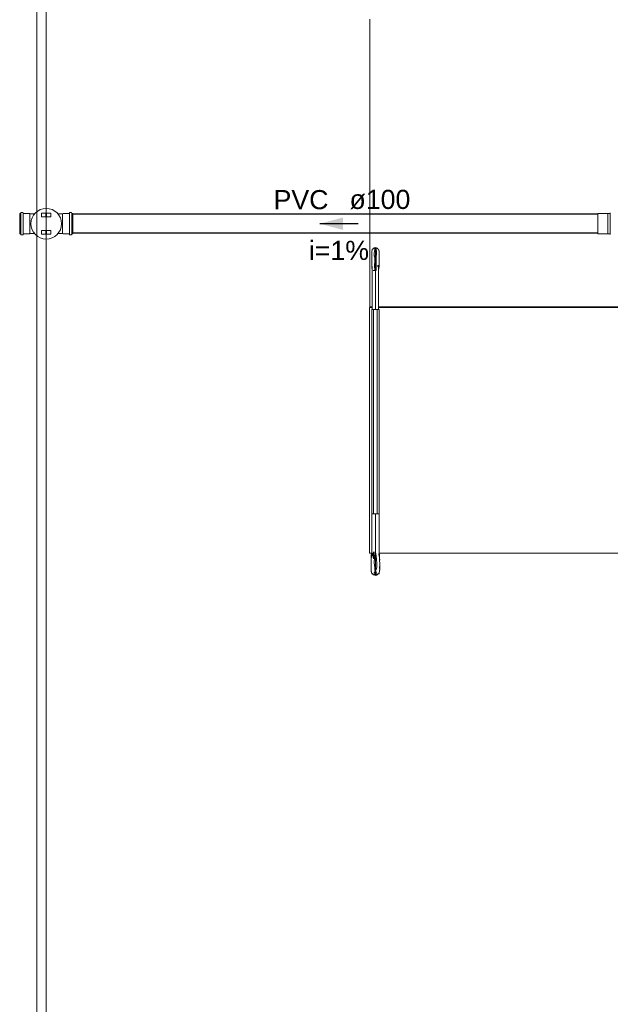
# Model space of a CAD drawing. Header units: millimetres. Extents: x -261 to 187, y -214 to 106.
# Tile 484 of 656: x -222 to -219, y -2 to 3. Entities that reach past the tile are written whole.
import ezdxf

# ---------------------------------------------------------------- set-up
doc = ezdxf.new("R2010")
doc.units = ezdxf.units.MM
doc.header["$LTSCALE"] = 0.005
doc.header["$MEASUREMENT"] = 0
doc.linetypes.add('NULL', pattern=[0])
doc.layers.get('0').update_dxf_attribs({"lineweight": 18})
for name, color, linetype, lineweight in [('AP-Condutos', 4, 'Continuous', 25), ('AP-Sentido conduto', 9, 'Continuous', 30), ('AP-Textos conduto', 7, 'Continuous', 9), ('IFC-Corrimão-Contorno', 9, 'Continuous', 5), ('IFC-Laje-Contorno', 9, 'Continuous', 5), ('IFC-Parede padrão-Contorno', 9, 'Continuous', 5), ('Simbolos', 5, 'Continuous', 20), ('Simbolos_int', 174, 'Continuous', 5)]:
    doc.layers.add(name, color=color, linetype=linetype, lineweight=lineweight)
doc.styles.add('Arial', font='arial.ttf')

msp = doc.modelspace()

# ---------------------------------------------------------------- hatches: boundary and pattern name
at = {"layer": 'AP-Sentido conduto', "linetype": 'Continuous'}
msp.add_hatch(color=7, dxfattribs=at).paths.add_polyline_path([(-220.5488, 1.8726), (-220.4278, 1.8402), (-220.4278, 1.905)])

# ---------------------------------------------------------------- linework, layer by layer
for p, q in [((-222.1221, 1.8193), (-222.1221, 1.926)), ((-222.1221, 1.926), (-222.1177, 1.926)), ((-222.1169, 1.8193), (-222.1169, 1.926)), ((-222.1159, 1.9296), (-222.1167, 1.9267)), ((-222.1149, 1.9304), (-222.1055, 1.9304)), ((-222.1045, 1.9295), (-222.1042, 1.9269)), ((-222.1042, 1.8193), (-222.1042, 1.926)), ((-222.1033, 1.926), (-222.071, 1.926)), ((-222.071, 1.926), (-222.0686, 1.9235)), ((-222.0686, 1.9235), (-222.0448, 1.9235)), ((-222.0686, 1.9235), (-222.0686, 1.8217)), ((-222.0069, 1.9087), (-222.0069, 1.9267)), ((-222.0064, 1.9272), (-221.9849, 1.9272)), ((-222.0064, 1.9082), (-221.9849, 1.9082)), ((-221.9844, 1.9087), (-221.9844, 1.9267)), ((-221.9814, 1.9087), (-221.9814, 1.9267)), ((-221.9808, 1.9272), (-221.9593, 1.9272)), ((-221.9808, 1.9082), (-221.9593, 1.9082)), ((-221.9588, 1.9087), (-221.9588, 1.9267)), ((-221.8972, 1.9235), (-221.9209, 1.9235)), ((-221.8947, 1.926), (-221.8972, 1.9235)), ((-221.8972, 1.9235), (-221.8972, 1.8217)), ((-221.8625, 1.926), (-221.8947, 1.926)), ((-221.8612, 1.9295), (-221.8615, 1.9269)), ((-221.8615, 1.926), (-221.8615, 1.8193)), ((-221.8508, 1.9304), (-221.8602, 1.9304)), ((-221.8498, 1.9296), (-221.849, 1.9267)), ((-221.8488, 1.926), (-221.8488, 1.8193)), ((-221.8436, 1.926), (-221.848, 1.926)), ((-221.8436, 1.926), (-221.8436, 1.8193)), ((-222.1221, 1.8193), (-222.1177, 1.8193)), ((-222.1159, 1.8156), (-222.1167, 1.8185)), ((-222.1149, 1.8149), (-222.1055, 1.8149)), ((-222.1045, 1.8158), (-222.1042, 1.8183)), ((-222.1033, 1.8193), (-222.071, 1.8193)), ((-222.071, 1.8193), (-222.0686, 1.8217)), ((-222.0686, 1.8217), (-222.0448, 1.8217)), ((-222.0069, 1.8365), (-222.0069, 1.8185)), ((-222.0064, 1.837), (-221.9849, 1.837)), ((-222.0064, 1.818), (-221.9849, 1.818)), ((-221.9844, 1.8365), (-221.9844, 1.8185)), ((-221.9814, 1.8365), (-221.9814, 1.8185)), ((-221.9808, 1.837), (-221.9593, 1.837)), ((-221.9808, 1.818), (-221.9593, 1.818)), ((-221.9588, 1.8365), (-221.9588, 1.8185)), ((-221.8972, 1.8217), (-221.9209, 1.8217)), ((-221.8947, 1.8193), (-221.8972, 1.8217)), ((-221.8625, 1.8193), (-221.8947, 1.8193)), ((-221.8612, 1.8158), (-221.8615, 1.8183)), ((-221.8508, 1.8149), (-221.8602, 1.8149)), ((-221.8498, 1.8156), (-221.849, 1.8185)), ((-221.8436, 1.8193), (-221.848, 1.8193))]:
    msp.add_line(p, q)
for points in [[(-222.1177, 1.926), (-222.1175, 1.926), (-222.1174, 1.926), (-222.1172, 1.9261), (-222.1171, 1.9261), (-222.117, 1.9262), (-222.1169, 1.9263), (-222.1168, 1.9264), (-222.1168, 1.9266), (-222.1167, 1.9267)], [(-222.1149, 1.9304), (-222.1151, 1.9304), (-222.1152, 1.9303), (-222.1154, 1.9303), (-222.1155, 1.9302), (-222.1156, 1.9301), (-222.1157, 1.93), (-222.1158, 1.9299), (-222.1159, 1.9298), (-222.1159, 1.9296)], [(-222.1045, 1.9295), (-222.1045, 1.9296), (-222.1046, 1.9298), (-222.1046, 1.9299), (-222.1047, 1.9301), (-222.1049, 1.9302), (-222.105, 1.9303), (-222.1052, 1.9303), (-222.1053, 1.9304), (-222.1055, 1.9304)], [(-222.1043, 1.9269), (-222.1042, 1.9267), (-222.1042, 1.9266), (-222.1041, 1.9264), (-222.104, 1.9263), (-222.1039, 1.9262), (-222.1037, 1.9261), (-222.1036, 1.926), (-222.1034, 1.926), (-222.1033, 1.926)], [(-222.0064, 1.9272), (-222.0065, 1.9272), (-222.0066, 1.9272), (-222.0066, 1.9271), (-222.0067, 1.9271), (-222.0068, 1.927), (-222.0068, 1.927), (-222.0069, 1.9269), (-222.0069, 1.9268), (-222.0069, 1.9267)], [(-222.0069, 1.9087), (-222.0069, 1.9086), (-222.0069, 1.9085), (-222.0068, 1.9084), (-222.0068, 1.9084), (-222.0067, 1.9083), (-222.0066, 1.9082), (-222.0066, 1.9082), (-222.0065, 1.9082), (-222.0064, 1.9082)], [(-221.9844, 1.9267), (-221.9844, 1.9268), (-221.9844, 1.9268), (-221.9844, 1.9268), (-221.9844, 1.9269), (-221.9844, 1.9269), (-221.9844, 1.927), (-221.9844, 1.927), (-221.9845, 1.927), (-221.9845, 1.9271), (-221.9845, 1.9271), (-221.9846, 1.9271), (-221.9846, 1.9271), (-221.9846, 1.9272), (-221.9847, 1.9272), (-221.9847, 1.9272), (-221.9848, 1.9272), (-221.9848, 1.9272), (-221.9849, 1.9272)], [(-221.9849, 1.9082), (-221.9848, 1.9082), (-221.9847, 1.9082), (-221.9846, 1.9082), (-221.9845, 1.9083), (-221.9845, 1.9084), (-221.9844, 1.9084), (-221.9844, 1.9085), (-221.9844, 1.9086), (-221.9844, 1.9087)], [(-221.9808, 1.9272), (-221.9809, 1.9272), (-221.981, 1.9272), (-221.9811, 1.9271), (-221.9812, 1.9271), (-221.9812, 1.927), (-221.9813, 1.927), (-221.9813, 1.9269), (-221.9813, 1.9268), (-221.9814, 1.9267)], [(-221.9814, 1.9087), (-221.9813, 1.9086), (-221.9813, 1.9085), (-221.9813, 1.9084), (-221.9812, 1.9084), (-221.9812, 1.9083), (-221.9811, 1.9082), (-221.981, 1.9082), (-221.9809, 1.9082), (-221.9808, 1.9082)], [(-221.9588, 1.9267), (-221.9588, 1.9268), (-221.9588, 1.9269), (-221.9589, 1.927), (-221.9589, 1.927), (-221.959, 1.9271), (-221.9591, 1.9271), (-221.9591, 1.9272), (-221.9592, 1.9272), (-221.9593, 1.9272)], [(-221.9593, 1.9082), (-221.9592, 1.9082), (-221.9591, 1.9082), (-221.9591, 1.9082), (-221.959, 1.9083), (-221.9589, 1.9084), (-221.9589, 1.9084), (-221.9588, 1.9085), (-221.9588, 1.9086), (-221.9588, 1.9087)], [(-221.8625, 1.926), (-221.8623, 1.926), (-221.8621, 1.926), (-221.862, 1.9261), (-221.8618, 1.9262), (-221.8617, 1.9263), (-221.8616, 1.9264), (-221.8615, 1.9266), (-221.8615, 1.9267), (-221.8615, 1.9269)], [(-221.8602, 1.9304), (-221.8604, 1.9304), (-221.8606, 1.9303), (-221.8607, 1.9303), (-221.8608, 1.9302), (-221.861, 1.9301), (-221.8611, 1.9299), (-221.8611, 1.9298), (-221.8612, 1.9296), (-221.8612, 1.9295)], [(-221.8498, 1.9296), (-221.8498, 1.9298), (-221.8499, 1.9299), (-221.85, 1.93), (-221.8501, 1.9301), (-221.8502, 1.9302), (-221.8503, 1.9303), (-221.8505, 1.9303), (-221.8506, 1.9304), (-221.8508, 1.9304)], [(-221.849, 1.9267), (-221.849, 1.9266), (-221.8489, 1.9264), (-221.8488, 1.9263), (-221.8487, 1.9262), (-221.8486, 1.9261), (-221.8485, 1.9261), (-221.8483, 1.926), (-221.8482, 1.926), (-221.848, 1.926)], [(-222.1167, 1.8185), (-222.1168, 1.8187), (-222.1168, 1.8188), (-222.1169, 1.8189), (-222.117, 1.819), (-222.1171, 1.8191), (-222.1172, 1.8192), (-222.1174, 1.8192), (-222.1175, 1.8192), (-222.1177, 1.8193)], [(-222.1159, 1.8156), (-222.1159, 1.8155), (-222.1158, 1.8153), (-222.1157, 1.8152), (-222.1156, 1.8151), (-222.1155, 1.815), (-222.1154, 1.8149), (-222.1152, 1.8149), (-222.1151, 1.8149), (-222.1149, 1.8149)], [(-222.1055, 1.8149), (-222.1053, 1.8149), (-222.1052, 1.8149), (-222.105, 1.815), (-222.1049, 1.8151), (-222.1047, 1.8152), (-222.1046, 1.8153), (-222.1046, 1.8154), (-222.1045, 1.8156), (-222.1045, 1.8158)], [(-222.1033, 1.8193), (-222.1034, 1.8192), (-222.1036, 1.8192), (-222.1037, 1.8191), (-222.1039, 1.8191), (-222.104, 1.8189), (-222.1041, 1.8188), (-222.1042, 1.8187), (-222.1042, 1.8185), (-222.1043, 1.8183)], [(-222.0064, 1.837), (-222.0065, 1.837), (-222.0066, 1.837), (-222.0066, 1.837), (-222.0067, 1.8369), (-222.0068, 1.8369), (-222.0068, 1.8368), (-222.0069, 1.8367), (-222.0069, 1.8366), (-222.0069, 1.8365)], [(-222.0069, 1.8185), (-222.0069, 1.8184), (-222.0069, 1.8183), (-222.0068, 1.8183), (-222.0068, 1.8182), (-222.0067, 1.8181), (-222.0066, 1.8181), (-222.0066, 1.818), (-222.0065, 1.818), (-222.0064, 1.818)], [(-221.9844, 1.8365), (-221.9844, 1.8366), (-221.9844, 1.8367), (-221.9844, 1.8368), (-221.9845, 1.8369), (-221.9845, 1.8369), (-221.9846, 1.837), (-221.9847, 1.837), (-221.9848, 1.837), (-221.9849, 1.837)], [(-221.9849, 1.818), (-221.9848, 1.818), (-221.9847, 1.818), (-221.9846, 1.8181), (-221.9845, 1.8181), (-221.9845, 1.8182), (-221.9844, 1.8183), (-221.9844, 1.8183), (-221.9844, 1.8184), (-221.9844, 1.8185)], [(-221.9808, 1.837), (-221.9809, 1.837), (-221.981, 1.837), (-221.9811, 1.837), (-221.9812, 1.8369), (-221.9812, 1.8369), (-221.9813, 1.8368), (-221.9813, 1.8367), (-221.9813, 1.8366), (-221.9814, 1.8365), (-221.9813, 1.8365), (-221.9813, 1.8364), (-221.9813, 1.8363), (-221.9812, 1.8362), (-221.9812, 1.8362), (-221.9811, 1.8361), (-221.981, 1.8361), (-221.9809, 1.8361), (-221.9808, 1.836), (-221.9808, 1.8361), (-221.9807, 1.8361), (-221.9806, 1.8361), (-221.9805, 1.8362), (-221.9805, 1.8362), (-221.9804, 1.8363), (-221.9804, 1.8364), (-221.9804, 1.8365), (-221.9803, 1.8365)], [(-221.9803, 1.8185), (-221.9804, 1.8186), (-221.9804, 1.8186), (-221.9804, 1.8187), (-221.9804, 1.8188), (-221.9805, 1.8188), (-221.9805, 1.8189), (-221.9805, 1.8189), (-221.9806, 1.8189), (-221.9807, 1.819), (-221.9807, 1.819), (-221.9808, 1.819), (-221.9808, 1.819), (-221.9809, 1.819), (-221.981, 1.819), (-221.981, 1.819), (-221.9811, 1.8189), (-221.9812, 1.8189), (-221.9812, 1.8189), (-221.9812, 1.8188), (-221.9813, 1.8188), (-221.9813, 1.8187), (-221.9813, 1.8186), (-221.9813, 1.8186), (-221.9814, 1.8185), (-221.9813, 1.8184), (-221.9813, 1.8184), (-221.9813, 1.8183), (-221.9813, 1.8183), (-221.9812, 1.8182), (-221.9812, 1.8182), (-221.9812, 1.8181), (-221.9811, 1.8181), (-221.981, 1.818), (-221.981, 1.818), (-221.9809, 1.818), (-221.9808, 1.818)], [(-221.9588, 1.8365), (-221.9588, 1.8366), (-221.9588, 1.8367), (-221.9589, 1.8368), (-221.9589, 1.8369), (-221.959, 1.8369), (-221.9591, 1.837), (-221.9591, 1.837), (-221.9592, 1.837), (-221.9593, 1.837)], [(-221.9593, 1.818), (-221.9592, 1.818), (-221.9591, 1.818), (-221.9591, 1.8181), (-221.959, 1.8181), (-221.9589, 1.8182), (-221.9589, 1.8183), (-221.9588, 1.8183), (-221.9588, 1.8184), (-221.9588, 1.8185)], [(-221.8615, 1.8183), (-221.8615, 1.8185), (-221.8615, 1.8187), (-221.8616, 1.8188), (-221.8617, 1.8189), (-221.8618, 1.8191), (-221.862, 1.8191), (-221.8621, 1.8192), (-221.8623, 1.8192), (-221.8625, 1.8193)], [(-221.8612, 1.8158), (-221.8612, 1.8156), (-221.8611, 1.8154), (-221.8611, 1.8153), (-221.861, 1.8152), (-221.8608, 1.8151), (-221.8607, 1.815), (-221.8606, 1.8149), (-221.8604, 1.8149), (-221.8602, 1.8149)], [(-221.8508, 1.8149), (-221.8506, 1.8149), (-221.8505, 1.8149), (-221.8503, 1.8149), (-221.8502, 1.815), (-221.8501, 1.8151), (-221.85, 1.8152), (-221.8499, 1.8153), (-221.8498, 1.8155), (-221.8498, 1.8156)], [(-221.848, 1.8193), (-221.8482, 1.8192), (-221.8483, 1.8192), (-221.8485, 1.8192), (-221.8486, 1.8191), (-221.8487, 1.819), (-221.8488, 1.8189), (-221.8489, 1.8188), (-221.849, 1.8187), (-221.849, 1.8185)]]:
    msp.add_lwpolyline(points)
msp.add_circle((-221.9829, 1.8726), 0.0802)
at = {"layer": 'AP-Condutos'}
for p, q in [((-219.0924, 1.9217), (-221.8436, 1.9217)), ((-219.0924, 1.8235), (-221.8436, 1.8235))]:
    msp.add_line(p, q, dxfattribs=at)
at = {"layer": 'AP-Sentido conduto'}
msp.add_lwpolyline([(-220.3484, 1.8726), (-220.5488, 1.8726)], dxfattribs=at)
at = {"layer": 'IFC-Corrimão-Contorno', "lineweight": 5}
for p, q in [((-220.2764, 1.7217), (-220.2763, 1.7293)), ((-220.2764, 1.7168), (-220.2763, 1.7242)), ((-220.2764, 1.7217), (-220.2764, 1.7178)), ((-220.2764, 1.7168), (-220.2764, 1.7058)), ((-220.2764, 1.7058), (-220.2763, 1.6926)), ((-220.2763, 1.7293), (-220.2745, 1.7356)), ((-220.2763, 1.7242), (-220.2762, 1.7296)), ((-220.2762, 1.7296), (-220.2748, 1.7345)), ((-220.2748, 1.7345), (-220.2738, 1.7389)), ((-220.2745, 1.7356), (-220.2738, 1.7389)), ((-220.2738, 1.7389), (-220.2697, 1.7413)), ((-220.2738, 1.7389), (-220.2728, 1.7386)), ((-220.2728, 1.7386), (-220.2704, 1.7388)), ((-220.2697, 1.7413), (-220.2671, 1.7435)), ((-220.2671, 1.7435), (-220.2637, 1.7459)), ((-220.2638, 1.7042), (-220.2634, 1.7189)), ((-220.2638, 1.7042), (-220.261, 1.6943)), ((-220.2637, 1.7459), (-220.2614, 1.7461)), ((-220.2637, 1.7459), (-220.2609, 1.7439)), ((-220.2634, 1.7189), (-220.2611, 1.7368)), ((-220.2619, 1.746), (-220.2602, 1.7467)), ((-220.2615, 1.7462), (-220.2614, 1.7461)), ((-220.2615, 1.7462), (-220.2614, 1.7461)), ((-220.2614, 1.7461), (-220.2573, 1.7485)), ((-220.2614, 1.7461), (-220.2573, 1.736)), ((-220.2614, 1.7461), (-220.2609, 1.7439)), ((-220.2611, 1.7368), (-220.2609, 1.7439)), ((-220.261, 1.6943), (-220.2573, 1.7111)), ((-220.2573, 1.7401), (-220.2573, 1.7485)), ((-220.2573, 1.7485), (-220.2543, 1.7467)), ((-220.2573, 1.7401), (-220.2532, 1.7461)), ((-220.2573, 1.7318), (-220.2573, 1.736)), ((-220.2573, 1.7235), (-220.2573, 1.7318)), ((-220.2573, 1.7234), (-220.2573, 1.7235)), ((-220.2573, 1.7151), (-220.2573, 1.7234)), ((-220.2573, 1.7111), (-220.2573, 1.7151)), ((-220.2573, 1.7068), (-220.2573, 1.7111)), ((-220.2573, 1.7068), (-220.2536, 1.7002)), ((-220.2543, 1.7467), (-220.2532, 1.7461)), ((-220.2543, 1.7467), (-220.2504, 1.7447)), ((-220.254, 1.7392), (-220.2519, 1.7452)), ((-220.254, 1.7392), (-220.2524, 1.7281)), ((-220.2536, 1.7002), (-220.2515, 1.7123)), ((-220.2532, 1.7461), (-220.2519, 1.7452)), ((-220.2532, 1.7461), (-220.2503, 1.7444)), ((-220.2524, 1.7281), (-220.2515, 1.7123)), ((-220.2519, 1.7452), (-220.2477, 1.7431)), ((-220.2504, 1.7447), (-220.247, 1.7437)), ((-220.2477, 1.7431), (-220.2449, 1.7413)), ((-220.247, 1.7437), (-220.2449, 1.7413)), ((-220.2449, 1.7413), (-220.2408, 1.7389)), ((-220.2442, 1.7388), (-220.2418, 1.7385)), ((-220.2418, 1.7385), (-220.2408, 1.7389)), ((-220.2408, 1.7389), (-220.2391, 1.7328)), ((-220.2408, 1.7389), (-220.2398, 1.7345)), ((-220.2398, 1.7345), (-220.2384, 1.7296)), ((-220.2391, 1.7328), (-220.2389, 1.7314)), ((-220.2384, 1.7296), (-220.2383, 1.7242)), ((-220.2384, 1.7262), (-220.2382, 1.726)), ((-220.2384, 1.7261), (-220.2382, 1.726)), ((-220.2383, 1.7242), (-220.2382, 1.7168)), ((-220.2382, 1.726), (-220.2382, 1.7188)), ((-220.2382, 1.7172), (-220.2382, 1.7188)), ((-220.2382, 1.7066), (-220.2382, 1.7168)), ((-220.2382, 1.6926), (-220.2382, 1.7066)), ((-220.2764, 1.6942), (-220.2764, 1.7)), ((-220.2764, 1.6776), (-220.2764, 1.6942)), ((-220.2764, 1.6683), (-220.2763, 1.6926)), ((-220.2764, 1.6776), (-220.2764, 1.6745)), ((-220.2764, 1.6683), (-220.2763, 1.6449)), ((-220.2621, 1.654), (-220.2609, 1.6762)), ((-220.2621, 1.654), (-220.2602, 1.6276)), ((-220.261, 1.6943), (-220.2573, 1.6986)), ((-220.261, 1.6943), (-220.2609, 1.6762)), ((-220.2573, 1.6809), (-220.2536, 1.7002)), ((-220.2573, 1.6986), (-220.2536, 1.7002)), ((-220.2573, 1.6631), (-220.2573, 1.6809)), ((-220.2573, 1.6454), (-220.2573, 1.6631)), ((-220.2543, 1.6276), (-220.254, 1.6546)), ((-220.254, 1.6546), (-220.253, 1.6758)), ((-220.2536, 1.7002), (-220.253, 1.6758)), ((-220.247, 1.6477), (-220.2444, 1.656)), ((-220.2408, 1.6276), (-220.2408, 1.6524)), ((-220.2391, 1.6494), (-220.2384, 1.6623)), ((-220.2384, 1.6623), (-220.2382, 1.6494)), ((-220.2382, 1.7), (-220.2382, 1.6932)), ((-220.2382, 1.6932), (-220.2382, 1.6776)), ((-220.2382, 1.6926), (-220.2382, 1.6713)), ((-220.2382, 1.6758), (-220.2382, 1.6776)), ((-220.2382, 1.6494), (-220.2382, 1.6713)), ((-220.2763, 1.6485), (-220.2738, 1.6276)), ((-220.2763, 1.6449), (-220.2738, 1.6276)), ((-220.2745, 1.648), (-220.2738, 1.6276)), ((-220.2738, 1.424), (-220.2738, 1.6276)), ((-220.2697, 1.6276), (-220.2614, 1.6276)), ((-220.2656, 1.6276), (-220.2614, 1.6276)), ((-220.2614, 1.6276), (-220.2573, 1.6276)), ((-220.2602, 1.6276), (-220.2573, 1.6454)), ((-220.2602, 1.6276), (-220.2573, 1.6276)), ((-220.2573, 1.6454), (-220.2543, 1.6276)), ((-220.2573, 1.6276), (-220.2573, 1.6454)), ((-220.2573, 1.424), (-220.2573, 1.6276)), ((-220.2408, 1.6276), (-220.2391, 1.6494)), ((-220.2408, 1.6276), (-220.2382, 1.6494)), ((-220.2408, 1.424), (-220.2408, 1.6276)), ((-220.2764, 1.424), (-220.274, 1.424)), ((-220.2764, 0.353), (-220.2764, 1.424)), ((-220.274, 1.424), (-220.2716, 1.424)), ((-220.2738, 1.424), (-220.2697, 1.424)), ((-220.2716, 1.424), (-220.2692, 1.424)), ((-220.2697, 1.424), (-220.2656, 1.424)), ((-220.2692, 1.424), (-220.2668, 1.424)), ((-220.2668, 0.353), (-220.2668, 1.424)), ((-220.2668, 1.424), (-220.2621, 1.424)), ((-220.2656, 1.424), (-220.2614, 1.424)), ((-220.2621, 1.424), (-220.2573, 1.424)), ((-220.2573, 1.424), (-220.2525, 1.424)), ((-220.2532, 1.424), (-220.249, 1.424)), ((-220.2525, 1.424), (-220.2478, 1.424)), ((-220.249, 1.424), (-220.2449, 1.424)), ((-220.2478, 0.353), (-220.2478, 1.424)), ((-220.2478, 1.424), (-220.2454, 1.424)), ((-220.2454, 1.424), (-220.243, 1.424)), ((-220.2449, 1.424), (-220.2408, 1.424)), ((-220.243, 1.424), (-220.2406, 1.424)), ((-220.2406, 1.424), (-220.2382, 1.424)), ((-220.2382, 0.353), (-220.2382, 1.424)), ((-220.2764, 0.1542), (-220.2764, 0.353)), ((-220.2728, 0.353), (-220.2698, 0.353)), ((-220.2698, 0.353), (-220.2668, 0.353)), ((-220.2668, 0.353), (-220.2621, 0.353)), ((-220.2621, 0.353), (-220.2573, 0.353)), ((-220.2573, 0.1542), (-220.2573, 0.353)), ((-220.2573, 0.353), (-220.2525, 0.353)), ((-220.2525, 0.353), (-220.2478, 0.353)), ((-220.2478, 0.353), (-220.2454, 0.353)), ((-220.2454, 0.353), (-220.243, 0.353)), ((-220.243, 0.353), (-220.24, 0.353)), ((-220.24, 0.353), (-220.2382, 0.353)), ((-220.2382, 0.1542), (-220.2382, 0.353)), ((-220.2793, 0.134), (-220.2764, 0.1542)), ((-220.2793, 0.134), (-220.2793, 0.115)), ((-220.2793, 0.1246), (-220.2793, 0.1257)), ((-220.2793, 0.1246), (-220.2793, 0.1243)), ((-220.2793, 0.0966), (-220.2793, 0.115)), ((-220.2792, 0.1376), (-220.2764, 0.1542)), ((-220.2792, 0.1344), (-220.2792, 0.1376)), ((-220.2791, 0.1347), (-220.2764, 0.1542)), ((-220.2779, 0.1241), (-220.2764, 0.1542)), ((-220.2764, 0.1542), (-220.2736, 0.1341)), ((-220.2704, 0.1345), (-220.2668, 0.1542)), ((-220.2704, 0.1345), (-220.2673, 0.1183)), ((-220.2673, 0.1183), (-220.2668, 0.1542)), ((-220.2641, 0.0962), (-220.2631, 0.1237)), ((-220.2631, 0.1237), (-220.2612, 0.1542)), ((-220.2612, 0.1542), (-220.2573, 0.1353)), ((-220.2573, 0.1542), (-220.253, 0.1342)), ((-220.2573, 0.1353), (-220.2573, 0.1542)), ((-220.2573, 0.1292), (-220.2573, 0.1353)), ((-220.2573, 0.1164), (-220.2573, 0.1292)), ((-220.2573, 0.1041), (-220.2573, 0.1164)), ((-220.2573, 0.1008), (-220.2573, 0.1041)), ((-220.253, 0.1342), (-220.2527, 0.1145)), ((-220.2527, 0.1145), (-220.251, 0.0929)), ((-220.2402, 0.1366), (-220.2382, 0.1542)), ((-220.2382, 0.1542), (-220.2379, 0.1305)), ((-220.2382, 0.1542), (-220.2354, 0.133)), ((-220.2354, 0.1114), (-220.2354, 0.133)), ((-220.2354, 0.1253), (-220.2353, 0.1101)), ((-220.2354, 0.1114), (-220.2353, 0.0917)), ((-220.2793, 0.0719), (-220.2793, 0.0966)), ((-220.2793, 0.0917), (-220.2793, 0.0924)), ((-220.2793, 0.0719), (-220.2791, 0.0619)), ((-220.2793, 0.0715), (-220.2793, 0.0623)), ((-220.2793, 0.0558), (-220.2793, 0.0623)), ((-220.2793, 0.0552), (-220.2791, 0.0619)), ((-220.2793, 0.0558), (-220.2793, 0.0554)), ((-220.2793, 0.0552), (-220.2784, 0.0513)), ((-220.2793, 0.0551), (-220.2791, 0.0509)), ((-220.2641, 0.0962), (-220.2612, 0.0727)), ((-220.2639, 0.0454), (-220.2573, 0.054)), ((-220.2614, 0.0585), (-220.2612, 0.0727)), ((-220.2614, 0.0585), (-220.2573, 0.054)), ((-220.2573, 0.0852), (-220.2573, 0.1008)), ((-220.2573, 0.0791), (-220.2573, 0.0852)), ((-220.2573, 0.0696), (-220.2573, 0.0791)), ((-220.2573, 0.054), (-220.2573, 0.0696)), ((-220.2573, 0.054), (-220.2534, 0.0614)), ((-220.2573, 0.054), (-220.2536, 0.0486)), ((-220.2573, 0.0481), (-220.2573, 0.054)), ((-220.2534, 0.0614), (-220.2507, 0.0739)), ((-220.251, 0.0929), (-220.2507, 0.0739)), ((-220.2372, 0.0462), (-220.2355, 0.0517)), ((-220.2355, 0.0517), (-220.2354, 0.0587)), ((-220.2355, 0.0521), (-220.2354, 0.0524)), ((-220.2354, 0.0724), (-220.2353, 0.085)), ((-220.2354, 0.0724), (-220.2353, 0.0605)), ((-220.2354, 0.0587), (-220.2353, 0.0605)), ((-220.2354, 0.0586), (-220.2354, 0.0524)), ((-220.2353, 0.085), (-220.2353, 0.0917)), ((-220.2353, 0.0838), (-220.2353, 0.0823)), ((-220.2353, 0.0823), (-220.2353, 0.0719)), ((-220.2353, 0.0639), (-220.2353, 0.0719)), ((-220.2791, 0.0509), (-220.2781, 0.0494)), ((-220.2791, 0.0509), (-220.278, 0.0489)), ((-220.2784, 0.0513), (-220.2773, 0.0448)), ((-220.2773, 0.0448), (-220.2764, 0.0414)), ((-220.2764, 0.0414), (-220.2736, 0.0394)), ((-220.2764, 0.0414), (-220.2739, 0.04)), ((-220.2745, 0.0406), (-220.2712, 0.0372)), ((-220.2736, 0.0394), (-220.2704, 0.0363)), ((-220.2712, 0.0372), (-220.268, 0.0347)), ((-220.2704, 0.0363), (-220.2701, 0.0363)), ((-220.268, 0.0347), (-220.2612, 0.0326)), ((-220.2639, 0.0454), (-220.2629, 0.035)), ((-220.2629, 0.035), (-220.2612, 0.0326)), ((-220.2612, 0.0326), (-220.2573, 0.0371)), ((-220.2612, 0.0326), (-220.2606, 0.0323)), ((-220.2606, 0.0323), (-220.2573, 0.0304)), ((-220.2573, 0.0438), (-220.2573, 0.0481)), ((-220.2573, 0.0422), (-220.2573, 0.0438)), ((-220.2573, 0.0371), (-220.2573, 0.0422)), ((-220.2573, 0.0304), (-220.2573, 0.0371)), ((-220.2573, 0.0371), (-220.2525, 0.0331)), ((-220.2573, 0.0304), (-220.253, 0.0324)), ((-220.2573, 0.0304), (-220.254, 0.0323)), ((-220.254, 0.0323), (-220.2525, 0.0331)), ((-220.2536, 0.0486), (-220.2505, 0.0404)), ((-220.253, 0.0324), (-220.2489, 0.034)), ((-220.2525, 0.0331), (-220.2506, 0.0345)), ((-220.2525, 0.0331), (-220.2507, 0.0342)), ((-220.2507, 0.0342), (-220.2493, 0.035)), ((-220.2506, 0.0345), (-220.2505, 0.0404)), ((-220.2506, 0.0345), (-220.2443, 0.0371)), ((-220.2489, 0.034), (-220.2443, 0.037)), ((-220.2443, 0.0371), (-220.2402, 0.041)), ((-220.2443, 0.037), (-220.2402, 0.0399)), ((-220.2422, 0.0391), (-220.2382, 0.0414)), ((-220.2402, 0.0399), (-220.2382, 0.0414)), ((-220.2382, 0.0414), (-220.2372, 0.0462))]:
    msp.add_line(p, q, dxfattribs=at)
at = {"layer": 'IFC-Laje-Contorno', "lineweight": 5}
for p, q in [((-221.9829, -21.0533), (-221.9829, 8.8779)), ((-220.2865, 1.4366), (-220.2865, 2.9441)), ((-220.2883, 0.1482), (-220.2883, 1.4346)), ((-220.2883, 1.4346), (-220.2738, 1.4346)), ((-220.2865, 1.4366), (-220.2738, 1.4366)), ((-220.2408, 1.4366), (-218.7843, 1.4366)), ((-220.2408, 1.4346), (-218.7854, 1.4346)), ((-220.2883, 0.1482), (-220.2774, 0.1482)), ((-220.2374, 0.1482), (-218.9447, 0.1482))]:
    msp.add_line(p, q, dxfattribs=at)
at = {"layer": 'IFC-Parede padrão-Contorno', "lineweight": 5}
msp.add_line((-222.0329, -21.0533), (-222.0329, 8.8992), dxfattribs=at)
at = {"layer": 'Simbolos'}
for p, q in [((-219.04, 1.9257), (-219.0924, 1.9257)), ((-219.0398, 1.926), (-219.04, 1.9257)), ((-219.0276, 1.926), (-219.0398, 1.926)), ((-219.0264, 1.9295), (-219.0267, 1.9269)), ((-219.04, 1.8195), (-219.0924, 1.8195)), ((-219.0398, 1.8193), (-219.04, 1.8195)), ((-219.0276, 1.8193), (-219.0398, 1.8193)), ((-219.0264, 1.8158), (-219.0267, 1.8183))]:
    msp.add_line(p, q, dxfattribs=at)
for points in [[(-219.0276, 1.926), (-219.0275, 1.926), (-219.0273, 1.926), (-219.0272, 1.9261), (-219.027, 1.9262), (-219.0269, 1.9263), (-219.0268, 1.9264), (-219.0267, 1.9266), (-219.0267, 1.9267), (-219.0266, 1.9269)], [(-219.0266, 1.8183), (-219.0267, 1.8185), (-219.0267, 1.8187), (-219.0268, 1.8188), (-219.0269, 1.8189), (-219.027, 1.8191), (-219.0272, 1.8191), (-219.0273, 1.8192), (-219.0275, 1.8192), (-219.0276, 1.8193)]]:
    msp.add_lwpolyline(points, dxfattribs=at)
at = {"layer": 'Simbolos_int'}
for p, q in [((-219.0924, 1.9257), (-219.0924, 1.8195)), ((-219.04, 1.9257), (-219.04, 1.8195)), ((-219.0267, 1.926), (-219.0267, 1.8193))]:
    msp.add_line(p, q, dxfattribs=at)

# ---------------------------------------------------------------- texts
at = {"layer": 'AP-Textos conduto', "linetype": 'NULL', "char_height": 0.10019, "line_spacing_factor": 0.6, "style": 'Arial'}
for s, insert, width, attachment_point in [('PVC', (-220.5037, 1.9471), 0.575792, 9), ('ø100', (-220.3935, 1.9471), 0.637953, 7), ('i=1%', (-220.4486, 1.6819), 0.630163, 8)]:
    msp.add_mtext(s, dxfattribs=dict(at, insert=insert, width=width, attachment_point=attachment_point))

doc.saveas('drawing.dxf')
